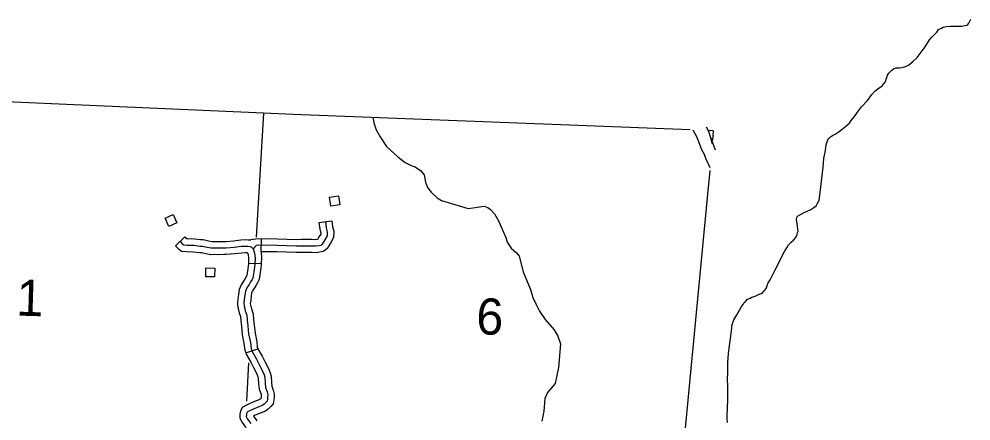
# Model space of a CAD drawing. Extents: x 653372 to 905732, y 627442 to 787275.
# Drawn here: x 877117 to 888222, y 635816 to 640503 of the extents above; entities that cross this region are included whole.
import ezdxf

# ---------------------------------------------------------------- set-up
doc = ezdxf.new("R2010")
doc.units = 0
for name, color, linetype in [('Level 2', 7, 'Continuous'), ('Level 35', 7, 'Continuous'), ('Level 4', 7, 'Continuous'), ('Level 45', 7, 'Continuous'), ('Level 46', 7, 'Continuous'), ('Level 5', 7, 'Continuous'), ('Level 56', 7, 'Continuous')]:
    doc.layers.add(name, color=color, linetype=linetype)

msp = doc.modelspace()

# ---------------------------------------------------------------- linework, layer by layer
at = {"layer": 'Level 2'}
for points in [[(879970, 639405), (875020, 639623)], [(884945, 639210), (880315, 639391), (879970, 639405)], [(885216, 639200), (885168, 639201)], [(885216, 639200), (885206, 639090)], [(885174, 638737), (885149, 638460), (884786, 634675), (884784, 634661), (884760, 634375)]]:
    msp.add_lwpolyline(points, dxfattribs=at)
at = {"layer": 'Level 35'}
msp.add_lwpolyline([(881244, 639359), (881255, 639291), (881284, 639211), (881330, 639129), (881404, 639018), (881538, 638895), (881623, 638831), (881693, 638794), (881740, 638779), (881802, 638738), (881842, 638685), (881860, 638599), (881883, 638538), (881925, 638485), (881995, 638418), (882047, 638388), (882356, 638294), (882544, 638320), (882586, 638305), (882618, 638283), (882662, 638231), (882711, 638149), (882796, 637956), (882812, 637900), (882859, 637829), (882921, 637776), (882950, 637737), (882998, 637555), (883082, 637350), (883112, 637255), (883144, 637180), (883189, 637096), (883254, 636999), (883360, 636878), (883403, 636806), (883432, 636714), (883409, 636439), (883371, 636253), (883283, 636148), (883250, 636076), (883240, 635930), (883216, 635814)], dxfattribs=at)
at = {"layer": 'Level 4'}
for p, q in [((878941, 637859), (879050, 637962)), ((879940, 637789), (879945, 637939)), ((879793, 637656), (879943, 637651)), ((879762, 636609), (879904, 636658))]:
    msp.add_line(p, q, dxfattribs=at)
for points in [[(879970, 639405), (879884, 637958)], [(879050, 637962), (879068, 637943), (879082, 637942), (879161, 637939), (879233, 637930), (879267, 637930), (879326, 637916), (879367, 637908), (879396, 637909), (879448, 637908), (879502, 637909)], [(878941, 637859), (878972, 637826), (879013, 637797), (879073, 637792), (879149, 637789), (879224, 637780), (879250, 637780), (879295, 637770), (879354, 637758), (879396, 637759), (879448, 637758), (879505, 637759)], [(878995, 637911), (879022, 637883), (879040, 637870), (879078, 637867), (879155, 637864), (879229, 637855), (879259, 637855), (879311, 637843), (879360, 637833), (879396, 637834), (879448, 637833), (879532, 637834), (879628, 637842), (879712, 637852), (879758, 637855), (879785, 637854), (879814, 637851), (879828, 637842), (879838, 637833), (879848, 637821), (879866, 637772), (879870, 637713), (879868, 637640), (879857, 637553), (879849, 637508), (879844, 637482), (879836, 637466), (879818, 637439), (879800, 637406), (879774, 637367), (879758, 637328), (879751, 637280), (879745, 637235), (879740, 637185), (879747, 637140), (879756, 637100), (879775, 637049), (879780, 636991), (879786, 636926), (879796, 636830), (879816, 636729), (879824, 636660), (879835, 636626), (879887, 636537), (879918, 636473), (879958, 636397), (879975, 636354), (879983, 636325), (879987, 636257), (879993, 636205), (880011, 636156), (880018, 636120), (880017, 636097), (880015, 636072), (880010, 636048), (879999, 636033), (879977, 636013), (879956, 635997), (879914, 635979), (879842, 635950), (879806, 635933), (879778, 635917), (879772, 635904), (879769, 635888), (879768, 635867), (879784, 635835), (879820, 635786)], [(879502, 637909), (879528, 637909), (879620, 637916), (879705, 637926), (879756, 637930), (879790, 637929), (879820, 637926)], [(879505, 637759), (879535, 637759), (879635, 637767), (879718, 637777), (879759, 637779), (879780, 637779), (879784, 637778), (879792, 637756), (879795, 637712), (879793, 637656)], [(879940, 637789), (879945, 637715), (879943, 637651)], [(879793, 637656), (879793, 637646), (879783, 637564), (879776, 637521), (879773, 637508), (879771, 637504), (879754, 637478), (879736, 637445), (879708, 637403), (879686, 637349), (879676, 637291), (879671, 637243), (879664, 637183), (879671, 637140)], [(879943, 637651), (879943, 637635), (879931, 637542), (879923, 637494), (879916, 637457), (879900, 637427), (879883, 637401), (879865, 637368), (879841, 637332), (879831, 637308), (879825, 637270), (879820, 637226), (879815, 637186), (879819, 637163)], [(879671, 637140), (879673, 637126), (879684, 637078), (879701, 637033), (879705, 636984), (879711, 636918), (879721, 636819), (879741, 636717), (879750, 636643), (879762, 636609)], [(879819, 637163), (879820, 637154), (879828, 637122), (879849, 637066), (879854, 636997), (879861, 636933), (879870, 636841), (879890, 636740), (879897, 636676), (879904, 636658)], [(879904, 636658), (879904, 636657), (879953, 636572), (879985, 636507), (880026, 636428), (880047, 636378), (880057, 636336), (880061, 636264), (880067, 636222), (880083, 636176), (880087, 636160)], [(879762, 636609), (879767, 636595), (879821, 636501), (879852, 636439), (879890, 636365), (879904, 636331), (879908, 636313), (879912, 636250), (879920, 636187), (879938, 636136), (879940, 636130)], [(879796, 636495), (879769, 636047)], [(879940, 636130), (879943, 636114), (879943, 636103), (879940, 636084), (879940, 636081), (879929, 636070), (879918, 636063), (879885, 636049), (879811, 636019), (879771, 635999), (879722, 635971), (879699, 635929), (879694, 635895), (879693, 635850), (879720, 635796), (879758, 635744), (879763, 635736)], [(880087, 636160), (880093, 636127), (880092, 636092), (880089, 636061), (880080, 636016), (880055, 635983), (880026, 635956), (879993, 635931), (879942, 635910), (879873, 635882), (879851, 635871), (879882, 635828), (879890, 635816)]]:
    msp.add_lwpolyline(points, dxfattribs=at)
at = {"layer": 'Level 45'}
msp.add_line((880616, 638130), (880765, 638150), dxfattribs=at)
for points in [[(886430, 638355), (886450, 638391), (886459, 638450), (886469, 638547), (886484, 638644), (886498, 638777), (886507, 638875), (886524, 638968), (886529, 639010), (886533, 639037), (886539, 639060), (886548, 639082), (886554, 639094), (886565, 639111), (886582, 639128), (886607, 639144), (886638, 639160), (886686, 639192), (886721, 639217), (886759, 639249), (886787, 639271), (886804, 639289), (886826, 639318), (886847, 639345), (886881, 639395), (886897, 639417), (886921, 639446), (886945, 639477), (887015, 639554), (887067, 639622), (887101, 639660), (887120, 639678), (887134, 639687), (887174, 639714), (887190, 639728), (887202, 639743), (887221, 639767), (887229, 639783), (887234, 639800), (887240, 639819), (887250, 639848), (887264, 639870), (887286, 639895), (887298, 639907), (887320, 639922), (887346, 639932), (887387, 639935), (887418, 639937), (887460, 639948), (887494, 639965), (887542, 640006), (887594, 640056), (887686, 640179), (887740, 640260), (887766, 640290), (887822, 640349), (887843, 640380), (887877, 640398), (887898, 640408), (887935, 640417), (887982, 640419), (888080, 640419), (888114, 640419), (888154, 640427), (888172, 640433), (888184, 640440), (888197, 640453), (888210, 640477), (888222, 640503)], [(886430, 638355), (886450, 638391), (886459, 638450), (886469, 638547), (886484, 638644), (886498, 638777), (886507, 638875), (886524, 638968), (886529, 639010), (886533, 639037), (886539, 639060), (886548, 639082), (886554, 639094), (886565, 639111), (886582, 639128), (886607, 639144), (886638, 639160), (886686, 639192), (886721, 639217), (886759, 639249), (886787, 639271), (886804, 639289), (886826, 639318), (886847, 639345), (886881, 639395), (886897, 639417), (886921, 639446), (886945, 639477), (887015, 639554), (887067, 639622), (887101, 639660), (887120, 639678), (887134, 639687), (887174, 639714), (887190, 639728), (887202, 639743), (887221, 639767), (887229, 639783), (887234, 639800), (887240, 639819), (887250, 639848), (887264, 639870), (887286, 639895), (887298, 639907), (887320, 639922), (887346, 639932), (887387, 639935), (887418, 639937), (887460, 639948), (887494, 639965), (887542, 640006), (887594, 640056), (887686, 640179), (887740, 640260), (887766, 640290), (887822, 640349), (887843, 640380), (887877, 640398), (887898, 640408), (887935, 640417), (887982, 640419), (888080, 640419), (888114, 640419), (888154, 640427), (888172, 640433), (888184, 640440), (888197, 640453), (888210, 640477), (888222, 640503)], [(886430, 638355), (886450, 638391), (886459, 638450), (886469, 638547), (886484, 638644), (886498, 638777), (886507, 638875), (886524, 638968), (886529, 639010), (886533, 639037), (886539, 639060), (886548, 639082), (886554, 639094), (886565, 639111), (886582, 639128), (886607, 639144), (886638, 639160), (886686, 639192), (886721, 639217), (886759, 639249), (886787, 639271), (886804, 639289), (886826, 639318), (886847, 639345), (886881, 639395), (886897, 639417), (886921, 639446), (886945, 639477), (887015, 639554), (887067, 639622), (887101, 639660), (887120, 639678), (887134, 639687), (887174, 639714), (887190, 639728), (887202, 639743), (887221, 639767), (887229, 639783), (887234, 639800), (887240, 639819), (887250, 639848), (887264, 639870), (887286, 639895), (887298, 639907), (887320, 639922), (887346, 639932), (887387, 639935), (887418, 639937), (887460, 639948), (887494, 639965), (887542, 640006), (887594, 640056), (887686, 640179), (887740, 640260), (887766, 640290), (887822, 640349), (887843, 640380), (887877, 640398), (887898, 640408), (887935, 640417), (887982, 640419), (888080, 640419), (888114, 640419), (888154, 640427), (888172, 640433), (888184, 640440), (888197, 640453), (888210, 640477), (888222, 640503)], [(885490, 637053), (885521, 637107), (885547, 637151), (885563, 637174), (885578, 637196), (885594, 637214), (885613, 637230), (885634, 637242), (885646, 637249), (885664, 637260), (885704, 637272), (885745, 637289), (885776, 637301), (885795, 637315), (885806, 637328), (885821, 637345), (885836, 637369), (885845, 637394), (885858, 637427), (885878, 637463), (885933, 637572), (885980, 637659), (886015, 637732), (886051, 637800), (886072, 637836), (886095, 637869), (886124, 637899), (886150, 637923), (886179, 637956), (886194, 637989), (886200, 638012), (886205, 638030), (886203, 638054), (886195, 638115), (886188, 638163), (886192, 638188), (886198, 638205), (886224, 638221), (886278, 638248), (886352, 638282), (886389, 638303), (886415, 638325), (886430, 638355)], [(885490, 637053), (885521, 637107), (885547, 637151), (885563, 637174), (885578, 637196), (885594, 637214), (885613, 637230), (885634, 637242), (885646, 637249), (885664, 637260), (885704, 637272), (885745, 637289), (885776, 637301), (885795, 637315), (885806, 637328), (885821, 637345), (885836, 637369), (885845, 637394), (885858, 637427), (885878, 637463), (885933, 637572), (885980, 637659), (886015, 637732), (886051, 637800), (886072, 637836), (886095, 637869), (886124, 637899), (886150, 637923), (886179, 637956), (886194, 637989), (886200, 638012), (886205, 638030), (886203, 638054), (886195, 638115), (886188, 638163), (886192, 638188), (886198, 638205), (886224, 638221), (886278, 638248), (886352, 638282), (886389, 638303), (886415, 638325), (886430, 638355)], [(885490, 637053), (885521, 637107), (885547, 637151), (885563, 637174), (885578, 637196), (885594, 637214), (885613, 637230), (885634, 637242), (885646, 637249), (885664, 637260), (885704, 637272), (885745, 637289), (885776, 637301), (885795, 637315), (885806, 637328), (885821, 637345), (885836, 637369), (885845, 637394), (885858, 637427), (885878, 637463), (885933, 637572), (885980, 637659), (886015, 637732), (886051, 637800), (886072, 637836), (886095, 637869), (886124, 637899), (886150, 637923), (886179, 637956), (886194, 637989), (886200, 638012), (886205, 638030), (886203, 638054), (886195, 638115), (886188, 638163), (886192, 638188), (886198, 638205), (886224, 638221), (886278, 638248), (886352, 638282), (886389, 638303), (886415, 638325), (886430, 638355)], [(880691, 638140), (880700, 638069), (880713, 638020), (880711, 637975), (880684, 637927), (880654, 637877), (880637, 637863), (880614, 637858), (880580, 637853), (880529, 637855), (880352, 637854), (880125, 637861), (879912, 637865), (879885, 637860), (879869, 637846), (879848, 637821)], [(880765, 638150), (880774, 638083), (880788, 638029), (880786, 637954), (880749, 637889), (880712, 637826), (880670, 637793), (880627, 637784), (880584, 637778), (880528, 637780), (880413, 637780)], [(880616, 638130), (880626, 638054), (880637, 638011), (880637, 637995), (880619, 637965), (880600, 637932), (880576, 637929), (880530, 637930), (880413, 637930)], [(880413, 637930), (880353, 637929), (880127, 637936), (879907, 637940), (879820, 637926)], [(880413, 637780), (880351, 637779), (880123, 637786), (879940, 637789)], [(885380, 635798), (885377, 635835), (885379, 635879), (885381, 635968), (885387, 636066), (885387, 636156), (885386, 636226), (885382, 636297), (885385, 636386), (885387, 636451), (885385, 636497), (885390, 636546), (885394, 636601), (885402, 636663), (885418, 636776), (885434, 636901), (885438, 636941), (885448, 636972), (885455, 636996), (885490, 637053)], [(885380, 635798), (885377, 635835), (885379, 635879), (885381, 635968), (885387, 636066), (885387, 636156), (885386, 636226), (885382, 636297), (885385, 636386), (885387, 636451), (885385, 636497), (885390, 636546), (885394, 636601), (885402, 636663), (885418, 636776), (885434, 636901), (885438, 636941), (885448, 636972), (885455, 636996), (885490, 637053)], [(885380, 635798), (885377, 635835), (885379, 635879), (885381, 635968), (885387, 636066), (885387, 636156), (885386, 636226), (885382, 636297), (885385, 636386), (885387, 636451), (885385, 636497), (885390, 636546), (885394, 636601), (885402, 636663), (885418, 636776), (885434, 636901), (885438, 636941), (885448, 636972), (885455, 636996), (885490, 637053)]]:
    msp.add_lwpolyline(points, dxfattribs=at)
at = {"layer": 'Level 46'}
for points in [[(884977, 639209), (885022, 639134), (885035, 639092), (885080, 638983), (885108, 638925), (885127, 638882), (885175, 638772)], [(885131, 639244), (885161, 639195), (885179, 639133), (885210, 639050), (885237, 638976)], [(885156, 639202), (885161, 639195), (885179, 639133), (885203, 639049)], [(885203, 639049), (885203, 639049)]]:
    msp.add_lwpolyline(points, dxfattribs=at)
at = {"layer": 'Level 56'}
for points in [[(880755, 638321), (880740, 638424), (880843, 638440), (880859, 638337)], [(878864, 638085), (878822, 638179), (878917, 638222), (878959, 638127)], [(879295, 637498), (879298, 637602), (879402, 637599), (879399, 637495)]]:
    msp.add_lwpolyline(points, close=True, dxfattribs=at)

# ---------------------------------------------------------------- texts
at = {"layer": 'Level 5'}
for s, p in [('1', (877082, 637045)), ('6', (882447, 636827))]:
    msp.add_text(s, height=422, rotation=358.28, dxfattribs=at).set_placement(p)

doc.saveas('drawing.dxf')
